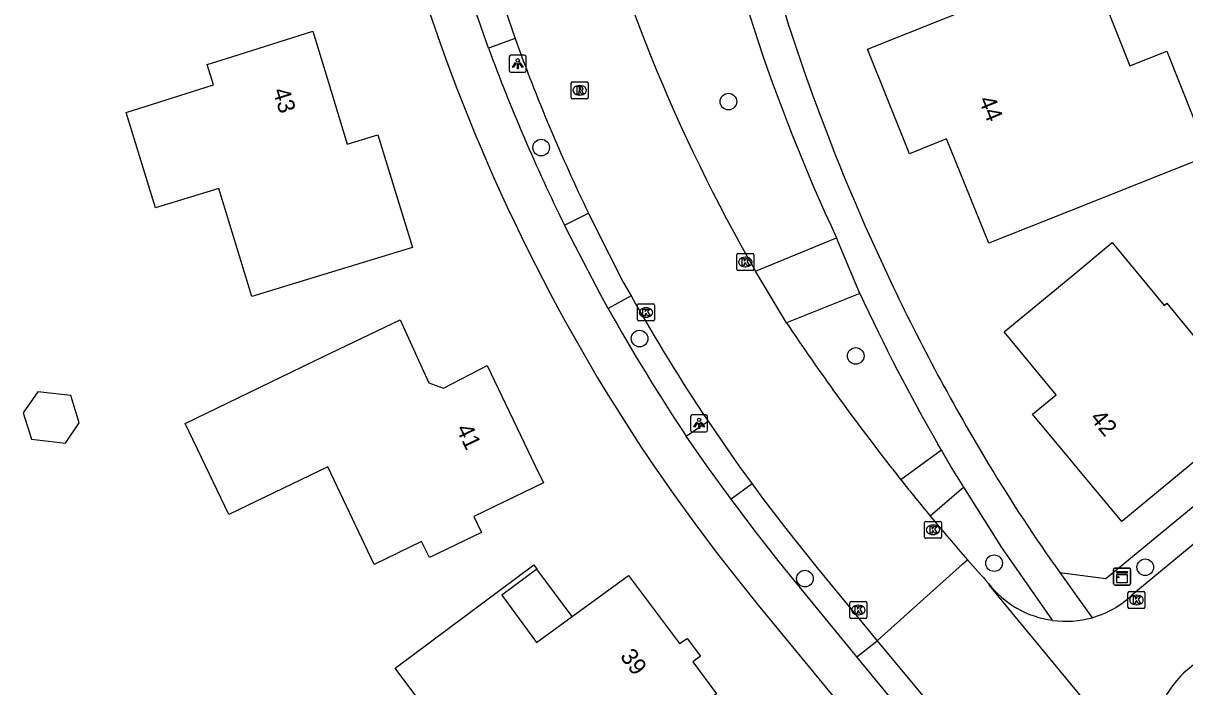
# Model space of a CAD drawing. Extents: x 157321 to 158827, y 386650 to 388532.
# Drawn here: x 158171.3 to 158239.7, y 387487 to 387526.1 of the extents above; entities that cross this region are included whole.
import ezdxf

# ---------------------------------------------------------------- set-up
doc = ezdxf.new("R2010")
doc.units = 0
for name, color, linetype in [('IMGEO_Boom', 7, 'Continuous'), ('IMGEO_Groenvoorziening', 7, 'Continuous'), ('IMGEO_Kast', 7, 'Continuous'), ('IMGEO_Kolk', 7, 'Continuous'), ('IMGEO_Lichtpunt', 7, 'Continuous'), ('IMGEO_Pand', 7, 'Continuous'), ('IMGEO_Pand_nummerreeks', 7, 'Continuous'), ('IMGEO_Pand_overbouw', 7, 'Continuous'), ('IMGEO_Rijbaan_lokaal_gesloten', 7, 'Continuous'), ('IMGEO_Rioolput', 7, 'Continuous'), ('IMGEO_Voetpad_open', 7, 'Continuous')]:
    doc.layers.add(name, color=color, linetype=linetype)

msp = doc.modelspace()

# ---------------------------------------------------------------- linework, layer by layer
at = {"layer": 'IMGEO_Boom'}
for centre in [(158212.846, 387521.458), (158201.818, 387518.75), (158207.615, 387507.494), (158220.342, 387506.472), (158228.491, 387494.262), (158237.396, 387494.021), (158217.354, 387493.356)]:
    msp.add_circle(centre, 0.489, dxfattribs=at)
at = {"layer": 'IMGEO_Groenvoorziening'}
msp.add_lwpolyline([(158232.355, 387493.717), (158235.077, 387493.358), (158243.118, 387500), (158245.175, 387501.699), (158256.008, 387510.648)], dxfattribs=at)
at = {"layer": 'IMGEO_Kast'}
for p, q in [((158235.604, 387493.974), (158236.445, 387493.974)), ((158236.445, 387493.974), (158235.604, 387493.974)), ((158235.529, 387493.049), (158235.529, 387493.89)), ((158235.529, 387493.89), (158235.529, 387493.049)), ((158236.529, 387493.899), (158236.529, 387493.058)), ((158236.529, 387493.058), (158236.529, 387493.899)), ((158236.454, 387492.974), (158235.613, 387492.974)), ((158235.613, 387492.974), (158236.454, 387492.974))]:
    msp.add_line(p, q, dxfattribs=at)
for points in [[(158235.724, 387493.764), (158236.324, 387493.764), (158236.324, 387493.679), (158235.724, 387493.679), (158235.724, 387493.764)], [(158235.724, 387493.589), (158236.324, 387493.589), (158236.324, 387493.1), (158235.724, 387493.1), (158235.724, 387493.589)]]:
    msp.add_lwpolyline(points, dxfattribs=at)
msp.add_circle((158235.808, 387493.438), 0.0377, dxfattribs=at)
for centre, start, end in [((158235.607, 387493.896), 92.4484, 184.28452), ((158235.607, 387493.896), 92.4484, 184.28452), ((158236.451, 387493.896), 2.4484, 94.28452), ((158236.451, 387493.896), 2.4484, 94.28452), ((158235.607, 387493.052), 182.4484, 274.28452), ((158235.607, 387493.052), 182.4484, 274.28452), ((158236.451, 387493.052), 272.4484, 4.28452), ((158236.451, 387493.052), 272.4484, 4.28452)]:
    msp.add_arc(centre, 0.0779, start, end, dxfattribs=at)
at = {"layer": 'IMGEO_Kolk'}
for p, q in [((158213.338, 387511.578), (158213.338, 387512.43)), ((158213.413, 387512.504), (158214.265, 387512.504)), ((158214.339, 387512.43), (158214.339, 387511.578)), ((158213.826, 387512.284), (158213.851, 387512.284)), ((158214.265, 387511.504), (158213.413, 387511.504)), ((158213.849, 387511.724), (158213.824, 387511.724)), ((158207.493, 387508.607), (158207.493, 387509.459)), ((158207.568, 387509.533), (158208.42, 387509.533)), ((158207.981, 387509.313), (158208.006, 387509.313)), ((158208.494, 387509.459), (158208.494, 387508.607)), ((158208.42, 387508.533), (158207.568, 387508.533)), ((158208.004, 387508.753), (158207.979, 387508.753)), ((158224.472, 387496.727), (158225.324, 387496.727)), ((158224.397, 387495.801), (158224.397, 387496.653)), ((158224.885, 387496.507), (158224.91, 387496.507)), ((158225.398, 387496.653), (158225.398, 387495.801)), ((158225.324, 387495.727), (158224.472, 387495.727)), ((158224.908, 387495.947), (158224.883, 387495.947)), ((158236.451, 387492.593), (158237.303, 387492.593)), ((158219.998, 387491.079), (158219.998, 387491.931)), ((158220.073, 387492.005), (158220.925, 387492.005)), ((158220.999, 387491.931), (158220.999, 387491.079)), ((158236.376, 387491.667), (158236.376, 387492.519)), ((158236.864, 387492.373), (158236.889, 387492.373)), ((158237.377, 387492.519), (158237.377, 387491.667)), ((158220.509, 387491.225), (158220.484, 387491.225)), ((158220.486, 387491.785), (158220.511, 387491.785)), ((158237.303, 387491.593), (158236.451, 387491.593)), ((158236.887, 387491.813), (158236.862, 387491.813)), ((158220.925, 387491.005), (158220.073, 387491.005))]:
    msp.add_line(p, q, dxfattribs=at)
for points in [[(158213.338, 387511.578), (158213.338, 387512.43)], [(158213.413, 387512.504), (158214.265, 387512.504)], [(158214.339, 387512.43), (158214.339, 387511.578)], [(158213.659, 387512.204), (158213.782, 387512.204), (158213.782, 387512.053), (158213.912, 387512.204), (158214.076, 387512.204), (158213.93, 387512.053), (158214.083, 387511.804), (158213.931, 387511.804), (158213.846, 387511.968), (158213.782, 387511.901), (158213.782, 387511.804), (158213.659, 387511.804), (158213.659, 387512.204)], [(158214.265, 387511.504), (158213.413, 387511.504)], [(158207.493, 387508.607), (158207.493, 387509.459)], [(158207.568, 387509.533), (158208.42, 387509.533)], [(158207.814, 387509.233), (158207.937, 387509.233), (158207.937, 387509.082), (158208.067, 387509.233), (158208.231, 387509.233), (158208.085, 387509.082), (158208.238, 387508.833), (158208.086, 387508.833), (158208.001, 387508.997), (158207.937, 387508.93), (158207.937, 387508.833), (158207.814, 387508.833), (158207.814, 387509.233)], [(158208.494, 387509.459), (158208.494, 387508.607)], [(158208.42, 387508.533), (158207.568, 387508.533)], [(158224.472, 387496.727), (158225.324, 387496.727)], [(158224.397, 387495.801), (158224.397, 387496.653)], [(158224.718, 387496.427), (158224.841, 387496.427), (158224.841, 387496.276), (158224.971, 387496.427), (158225.135, 387496.427), (158224.989, 387496.276), (158225.142, 387496.027), (158224.99, 387496.027), (158224.905, 387496.191), (158224.841, 387496.124), (158224.841, 387496.027), (158224.718, 387496.027), (158224.718, 387496.427)], [(158225.398, 387496.653), (158225.398, 387495.801)], [(158225.324, 387495.727), (158224.472, 387495.727)], [(158236.451, 387492.593), (158237.303, 387492.593)], [(158219.998, 387491.079), (158219.998, 387491.931)], [(158220.073, 387492.005), (158220.925, 387492.005)], [(158220.999, 387491.931), (158220.999, 387491.079)], [(158236.376, 387491.667), (158236.376, 387492.519)], [(158236.697, 387492.293), (158236.82, 387492.293), (158236.82, 387492.142), (158236.95, 387492.293), (158237.114, 387492.293), (158236.968, 387492.142), (158237.121, 387491.893), (158236.969, 387491.893), (158236.884, 387492.057), (158236.82, 387491.99), (158236.82, 387491.893), (158236.697, 387491.893), (158236.697, 387492.293)], [(158237.377, 387492.519), (158237.377, 387491.667)], [(158220.319, 387491.705), (158220.442, 387491.705), (158220.442, 387491.554), (158220.572, 387491.705), (158220.736, 387491.705), (158220.59, 387491.554), (158220.743, 387491.305), (158220.591, 387491.305), (158220.506, 387491.469), (158220.442, 387491.402), (158220.442, 387491.305), (158220.319, 387491.305), (158220.319, 387491.705)], [(158237.303, 387491.593), (158236.451, 387491.593)], [(158220.925, 387491.005), (158220.073, 387491.005)]]:
    msp.add_lwpolyline(points, dxfattribs=at)
for centre, start, end in [((158213.415, 387512.428), 91.55205, 178.44795), ((158213.415, 387512.428), 91.55205, 178.44795), ((158214.263, 387512.428), 1.55205, 88.44795), ((158214.263, 387512.428), 1.55205, 88.44795), ((158213.415, 387511.58), 181.55205, 268.44795), ((158213.415, 387511.58), 181.55205, 268.44795), ((158214.263, 387511.58), 271.55205, 358.44795), ((158214.263, 387511.58), 271.55205, 358.44795), ((158207.57, 387509.457), 91.55205, 178.44795), ((158207.57, 387509.457), 91.55205, 178.44795), ((158208.418, 387509.457), 1.55205, 88.44795), ((158208.418, 387509.457), 1.55205, 88.44795), ((158207.57, 387508.609), 181.55205, 268.44795), ((158207.57, 387508.609), 181.55205, 268.44795), ((158208.418, 387508.609), 271.55205, 358.44795), ((158208.418, 387508.609), 271.55205, 358.44795), ((158224.474, 387496.651), 91.55205, 178.44795), ((158224.474, 387496.651), 91.55205, 178.44795), ((158225.322, 387496.651), 1.55205, 88.44795), ((158225.322, 387496.651), 1.55205, 88.44795), ((158224.474, 387495.803), 181.55205, 268.44795), ((158224.474, 387495.803), 181.55205, 268.44795), ((158225.322, 387495.803), 271.55205, 358.44795), ((158225.322, 387495.803), 271.55205, 358.44795), ((158236.453, 387492.517), 91.55205, 178.44795), ((158236.453, 387492.517), 91.55205, 178.44795), ((158237.301, 387492.517), 1.55205, 88.44795), ((158237.301, 387492.517), 1.55205, 88.44795), ((158220.075, 387491.929), 91.55205, 178.44795), ((158220.075, 387491.929), 91.55205, 178.44795), ((158220.923, 387491.929), 1.55205, 88.44795), ((158220.923, 387491.929), 1.55205, 88.44795), ((158236.453, 387491.669), 181.55205, 268.44795), ((158236.453, 387491.669), 181.55205, 268.44795), ((158237.301, 387491.669), 271.55205, 358.44795), ((158237.301, 387491.669), 271.55205, 358.44795), ((158220.075, 387491.081), 181.55205, 268.44795), ((158220.075, 387491.081), 181.55205, 268.44795), ((158220.923, 387491.081), 271.55205, 358.44795), ((158220.923, 387491.081), 271.55205, 358.44795)]:
    msp.add_arc(centre, 0.0765, start, end, dxfattribs=at)
for centre, major_axis, ratio, start_param, end_param in [((158213.825, 387512.004), (-0.387, 0.002), 0.722429, 4.712389, 7.853982), ((158213.85, 387512.004), (-0.39, 0.002), 0.717154, 1.570796, 4.712389), ((158207.98, 387509.033), (-0.387, 0.002), 0.722429, 4.712389, 7.853982), ((158208.005, 387509.033), (-0.39, 0.002), 0.717154, 1.570796, 4.712389), ((158224.884, 387496.227), (-0.387, 0.002), 0.722429, 4.712389, 7.853982), ((158224.909, 387496.227), (-0.39, 0.002), 0.717154, 1.570796, 4.712389), ((158236.863, 387492.093), (-0.387, 0.002), 0.722429, 4.712389, 7.853982), ((158236.888, 387492.093), (-0.39, 0.002), 0.717154, 1.570796, 4.712389), ((158220.485, 387491.505), (-0.387, 0.002), 0.722429, 4.712389, 7.853982), ((158220.51, 387491.505), (-0.39, 0.002), 0.717154, 1.570796, 4.712389)]:
    msp.add_ellipse(centre, major_axis=major_axis, ratio=ratio, start_param=start_param, end_param=end_param, dxfattribs=at)
at = {"layer": 'IMGEO_Lichtpunt'}
for p, q in [((158199.94, 387524.09), (158199.94, 387523.283)), ((158199.94, 387524.09), (158199.94, 387523.283)), ((158200.842, 387524.185), (158200.034, 387524.185)), ((158200.842, 387524.185), (158200.034, 387524.185)), ((158200.936, 387523.283), (158200.936, 387524.09)), ((158200.936, 387523.283), (158200.936, 387524.09)), ((158200.034, 387523.189), (158200.842, 387523.189)), ((158200.034, 387523.189), (158200.842, 387523.189)), ((158210.621, 387502.902), (158210.621, 387502.095)), ((158210.621, 387502.902), (158210.621, 387502.095)), ((158211.523, 387502.997), (158210.715, 387502.997)), ((158211.523, 387502.997), (158210.715, 387502.997)), ((158211.617, 387502.095), (158211.617, 387502.902)), ((158211.617, 387502.095), (158211.617, 387502.902)), ((158210.715, 387502.001), (158211.523, 387502.001)), ((158210.715, 387502.001), (158211.523, 387502.001))]:
    msp.add_line(p, q, dxfattribs=at)
for points in [[(158200.314, 387523.754), (158200.353, 387523.726), (158200.165, 387523.464), (158200.127, 387523.491), (158200.314, 387523.754)], [(158200.416, 387523.706), (158200.463, 387523.706), (158200.463, 387523.384), (158200.416, 387523.384), (158200.416, 387523.706)], [(158200.526, 387523.726), (158200.564, 387523.753), (158200.751, 387523.491), (158200.712, 387523.463), (158200.526, 387523.726)], [(158210.995, 387502.566), (158211.034, 387502.538), (158210.846, 387502.276), (158210.808, 387502.303), (158210.995, 387502.566)], [(158211.097, 387502.518), (158211.144, 387502.518), (158211.144, 387502.196), (158211.097, 387502.196), (158211.097, 387502.518)], [(158211.207, 387502.538), (158211.245, 387502.565), (158211.432, 387502.303), (158211.393, 387502.275), (158211.207, 387502.538)]]:
    msp.add_lwpolyline(points, dxfattribs=at)
for centre in [(158200.439, 387523.888), (158211.12, 387502.7)]:
    msp.add_circle(centre, 0.0994, dxfattribs=at)
for centre, start, end in [((158200.034, 387524.09), 90, 180), ((158200.034, 387524.09), 90, 180), ((158200.842, 387524.09), 0, 90), ((158200.842, 387524.09), 0, 90), ((158200.034, 387523.283), 180, 270), ((158200.034, 387523.283), 180, 270), ((158200.842, 387523.283), 270, 0), ((158200.842, 387523.283), 270, 360), ((158210.715, 387502.902), 90, 180), ((158210.715, 387502.902), 90, 180), ((158211.523, 387502.902), 0, 90), ((158211.523, 387502.902), 0, 90), ((158210.715, 387502.095), 180, 270), ((158210.715, 387502.095), 180, 270), ((158211.523, 387502.095), 270, 0), ((158211.523, 387502.095), 270, 360)]:
    msp.add_arc(centre, 0.0946, start, end, dxfattribs=at)
at = {"layer": 'IMGEO_Pand'}
for points in [[(158241.116, 387518.26), (158232.831, 387514.966), (158228.184, 387513.119), (158225.685, 387519.264), (158223.51, 387518.38), (158221.03, 387524.55), (158225.677, 387526.398), (158231.236, 387528.608), (158231.869, 387527.017), (158234.67, 387528.131), (158236.482, 387523.572), (158238.659, 387524.438), (158241.116, 387518.26)], [(158179.1, 387515.2), (158177.38, 387520.82), (158182.524, 387522.451), (158182.147, 387523.639), (158183.597, 387524.099), (158188.363, 387525.61), (158189.426, 387522.127), (158190.398, 387518.943), (158192.204, 387519.507), (158194.239, 387512.863), (158189.478, 387511.41), (158184.78, 387509.976), (158182.837, 387516.341), (158179.1, 387515.2)], [(158243.9, 387503.24), (158239.979, 387500), (158236.01, 387496.72), (158233.28, 387500), (158230.75, 387503.04), (158232.143, 387504.189), (158229.09, 387507.89), (158232.943, 387511.078), (158235.443, 387513.147), (158238.502, 387509.45), (158238.656, 387509.578), (158240.712, 387507.093), (158243.9, 387503.24)], [(158182.051, 387500), (158180.847, 387502.496), (158189.005, 387506.431), (158193.508, 387508.603), (158194.892, 387505.571), (158195.205, 387504.886), (158196.076, 387504.57), (158198.641, 387505.916), (158201.468, 387500), (158201.95, 387498.991), (158197.849, 387497.016), (158198.3, 387496.08), (158195.235, 387494.59), (158194.776, 387495.534), (158191.99, 387494.18), (158189.25, 387499.93), (158183.43, 387497.14), (158182.051, 387500)], [(158171.318, 387503.12), (158171.805, 387501.566), (158173.804, 387501.342), (158174.614, 387502.523), (158174.119, 387504.149), (158172.174, 387504.367), (158171.318, 387503.12)], [(158193.22, 387488.08), (158197.383, 387491.176), (158201.394, 387494.16), (158201.559, 387493.918), (158199.495, 387492.373), (158201.552, 387489.58), (158203.653, 387491.117), (158206.971, 387493.544), (158209.97, 387489.525), (158210.418, 387489.829), (158211.195, 387488.789), (158210.75, 387488.451), (158212.141, 387486.561), (158208.48, 387483.85), (158207.719, 387484.868), (158203.71, 387481.87), (158201.266, 387485.101), (158197.55, 387482.29), (158193.22, 387488.08)]]:
    msp.add_lwpolyline(points, dxfattribs=at)
at = {"layer": 'IMGEO_Pand_overbouw'}
msp.add_lwpolyline([(158201.559, 387493.918), (158199.495, 387492.373), (158201.552, 387489.58), (158203.653, 387491.117)], close=True, dxfattribs=at)
at = {"layer": 'IMGEO_Rijbaan_lokaal_gesloten'}
for points in [[(158199.032, 387528.852), (158200.285, 387525.175)], [(158204.604, 387514.878), (158204.971, 387514.123), (158206.656, 387510.824), (158207.111, 387510.006)], [(158216.264, 387508.429), (158214.44, 387511.471)], [(158257.107, 387509.349), (158245.829, 387500), (158236.606, 387492.374)], [(158211.647, 387502.623), (158213.469, 387500), (158214.238, 387498.931)], [(158214.238, 387498.931), (158214.852, 387498.098), (158216.142, 387496.398), (158218.063, 387493.985), (158221.608, 387489.686)], [(158221.608, 387489.686), (158221.842, 387489.896), (158226.639, 387494.2), (158226.929, 387494.459)], [(158228.171, 387493.063), (158228.227, 387492.919), (158239.033, 387479.833)], [(158221.608, 387489.686), (158224.791, 387485.856)]]:
    msp.add_lwpolyline(points, dxfattribs=at)
for centre, radius, start, end in [((158302.166, 387561.996), 101.235, 194.06895, 209.93962), ((158303.072, 387562.234), 109.264, 199.82633, 205.68417), ((158305.383, 387565.298), 112.759, 209.36388, 213.76795), ((158333.057, 387586.45), 140.456, 213.74423, 217.98814), ((158300.593, 387560.599), 98.959, 217.76046, 218.37084), ((158313.194, 387570.39), 114.916, 218.2981, 219.66689), ((158314.295, 387571.063), 116.194, 219.57585, 221.2448), ((158304.532, 387562.25), 103.043, 221.13951, 222.1785), ((158232.699, 387496.573), 5.729, 217.78219, 262.27917), ((158232.703, 387496.547), 5.714, 285.87918, 313.08712), ((158232.726, 387496.58), 5.74, 262.02222, 285.56687), ((158243.807, 387483.46), 5.992, 123.62644, 156.55073)]:
    msp.add_arc(centre, radius, start, end, dxfattribs=at)
at = {"layer": 'IMGEO_Rioolput'}
for p, q in [((158203.588, 387521.699), (158203.588, 387522.551)), ((158203.663, 387522.625), (158204.515, 387522.625)), ((158204.076, 387522.405), (158204.101, 387522.405)), ((158204.589, 387522.551), (158204.589, 387521.699)), ((158204.515, 387521.625), (158203.663, 387521.625)), ((158204.099, 387521.845), (158204.074, 387521.845))]:
    msp.add_line(p, q, dxfattribs=at)
for points in [[(158203.588, 387521.699), (158203.588, 387522.551)], [(158203.663, 387522.625), (158204.515, 387522.625)], [(158204.177, 387522.323), (158203.925, 387522.325), (158203.925, 387521.925)], [(158203.925, 387521.925), (158204.049, 387521.925), (158204.049, 387522.087), (158204.06, 387522.087)], [(158204.103, 387522.244), (158204.049, 387522.244), (158204.049, 387522.163)], [(158204.049, 387522.163), (158204.101, 387522.163)], [(158204.107, 387522.058), (158204.178, 387521.925), (158204.318, 387521.925), (158204.253, 387522.051)], [(158204.589, 387522.551), (158204.589, 387521.699)], [(158204.515, 387521.625), (158203.663, 387521.625)]]:
    msp.add_lwpolyline(points, dxfattribs=at)
for centre, radius, start, end in [((158203.665, 387522.549), 0.0765, 91.55205, 178.44795), ((158203.665, 387522.549), 0.0765, 91.55205, 178.44795), ((158204.059, 387522.034), 0.0533, 26.02933, 88.69889), ((158204.085, 387522.352), 0.19, 274.7715, 282.96867), ((158204.109, 387522.148), 0.0964, 77.00612, 93.18647), ((158204.123, 387522.205), 0.0378, 276.66336, 79.67722), ((158204.176, 387522.213), 0.109, 350.36119, 89.41601), ((158204.174, 387522.213), 0.112, 277.58423, 350.98172), ((158204.158, 387521.998), 0.108, 29.51342, 73.79051), ((158204.513, 387522.549), 0.0765, 1.55205, 88.44795), ((158204.513, 387522.549), 0.0765, 1.55205, 88.44795), ((158203.665, 387521.701), 0.0765, 181.55205, 268.44795), ((158203.665, 387521.701), 0.0765, 181.55205, 268.44795), ((158204.513, 387521.701), 0.0765, 271.55205, 358.44795), ((158204.513, 387521.701), 0.0765, 271.55205, 358.44795)]:
    msp.add_arc(centre, radius, start, end, dxfattribs=at)
for centre, major_axis, ratio, start_param, end_param in [((158204.075, 387522.125), (-0.387, 0.002), 0.722429, 4.712389, 7.853982), ((158204.1, 387522.125), (-0.39, 0.002), 0.717154, 1.570796, 4.712389)]:
    msp.add_ellipse(centre, major_axis=major_axis, ratio=ratio, start_param=start_param, end_param=end_param, dxfattribs=at)
at = {"layer": 'IMGEO_Voetpad_open'}
for points in [[(158198.713, 387524.615), (158197.418, 387528.337)], [(158200.285, 387525.175), (158198.713, 387524.615)], [(158203.189, 387514.181), (158204.604, 387514.878)], [(158205.77, 387509.259), (158205.311, 387510.09), (158203.576, 387513.402), (158203.189, 387514.181)], [(158220.903, 387514.123), (158222.383, 387510.885)], [(158214.44, 387511.471), (158219.217, 387513.422)], [(158220.577, 387510.16), (158219.217, 387513.422)], [(158207.111, 387510.006), (158205.77, 387509.259)], [(158220.577, 387510.16), (158216.264, 387508.429)], [(158210.366, 387501.746), (158211.647, 387502.623)], [(158213.006, 387498.04), (158211.576, 387500), (158210.366, 387501.746)], [(158225.389, 387500.922), (158223.008, 387499.17)], [(158225.389, 387500.922), (158225.186, 387501.269)], [(158226.719, 387498.737), (158225.927, 387500), (158225.389, 387500.922)], [(158208.196, 387500.37), (158208.45, 387500), (158209.636, 387498.301), (158210.869, 387496.598), (158212.128, 387494.92), (158213.509, 387493.144), (158214.605, 387491.78), (158221.637, 387483.225), (158225.277, 387478.793)], [(158214.238, 387498.931), (158213.006, 387498.04)], [(158226.719, 387498.737), (158224.735, 387497.036)], [(158231.929, 387490.896), (158228.949, 387495.181), (158226.719, 387498.737)], [(158220.416, 387488.754), (158217.309, 387492.538), (158215.838, 387494.34), (158214.494, 387496.049), (158213.006, 387498.04)], [(158232.355, 387493.717), (158234.266, 387491.051)], [(158220.416, 387488.754), (158221.608, 387489.686)], [(158223.611, 387484.862), (158220.416, 387488.754)]]:
    msp.add_lwpolyline(points, dxfattribs=at)
for centre, radius, start, end in [((158319.938, 387560.367), 111.124, 191.34377, 204.9895), ((158334.977, 387564.374), 124.652, 195.66616, 203.77401), ((158299.726, 387561.725), 110.192, 198.03776, 213.83506), ((158301.037, 387562.333), 109.054, 200.23462, 206.20232), ((158333.058, 387563.303), 122.461, 205.34329, 211.1263), ((158324.197, 387558.235), 114.229, 204.88934, 209.91414), ((158301.761, 387562.818), 109.922, 209.15981, 213.75175), ((158316.265, 387553.33), 102.93, 211.20631, 215.39166)]:
    msp.add_arc(centre, radius, start, end, dxfattribs=at)

# ---------------------------------------------------------------- texts
at = {"layer": 'IMGEO_Pand_nummerreeks'}
for s, rotation, p in [('43', 286.97401, (158186.003, 387522.11)), ('44', 292.1302, (158227.563, 387521.563)), ('42', 309.76847, (158234.095, 387502.788)), ('41', 295.54111, (158196.788, 387502.187)), ('39', 306.51511, (158206.428, 387488.765))]:
    msp.add_text(s, height=1, rotation=rotation, dxfattribs=at).set_placement(p)

doc.saveas('drawing.dxf')
